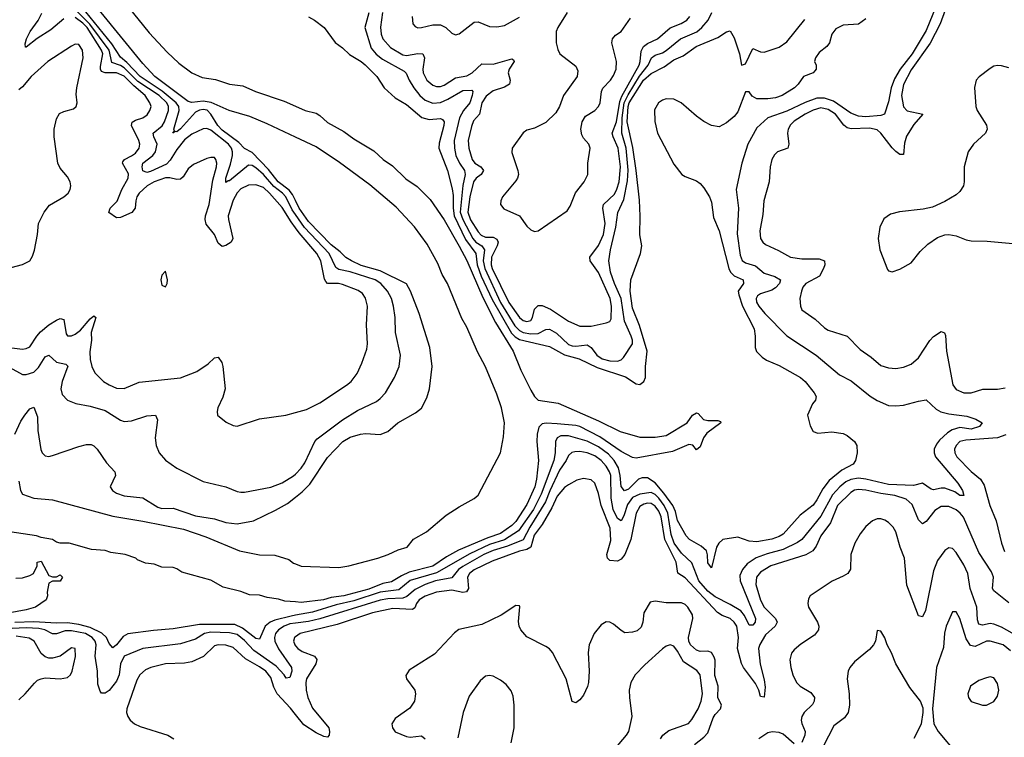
# Model space of a CAD drawing. Header units: inches. Extents: x 1649636 to 1815363, y 506543 to 641975.
# Tile 348 of 656: x 1698535 to 1703765, y 612599 to 616412. Entities that reach past the tile are written whole.
import ezdxf

# ---------------------------------------------------------------- set-up
doc = ezdxf.new("R2010")
doc.units = ezdxf.units.IN
doc.header["$MEASUREMENT"] = 0
doc.layers.add('B6691', color=7, linetype='Continuous')
doc.layers.add('B7601', color=7, linetype='Continuous')

msp = doc.modelspace()

# ---------------------------------------------------------------- linework, layer by layer
at = {"layer": 'B6691', "color": 5}
for points, elevation in [([(1700000, 615788.4), (1699850, 615858.8), (1699757.6, 615897.6), (1699648.2, 615930), (1699552, 615972), (1699510, 615979.5), (1699450, 615972.8), (1699430, 615977.3), (1699252.6, 616110), (1699190, 616178.5), (1698850, 616597.7)], 320), ([(1699026.6, 616586.6), (1699223, 616343), (1699319.1, 616239.1), (1699381, 616181), (1699449.2, 616129.2), (1699504.1, 616104.1), (1699575.1, 616095.1), (1699650, 616070.2), (1699720.4, 616060.4), (1699787.7, 616030), (1699940, 615980), (1700000, 615952.9)], 320), ([(1700000, 615377.3), (1699982.4, 615402.4), (1699948.5, 615470), (1699930.7, 615490.7), (1699885, 615525), (1699830, 615589.7), (1699790, 615624.2), (1699770, 615637.4), (1699750, 615638.9), (1699650, 615555.4), (1699643.4, 615556.6), (1699630, 615547.3), (1699629.9, 615570), (1699655.8, 615644.2), (1699665.8, 615690), (1699665.8, 615710), (1699659.7, 615730), (1699643.8, 615750), (1699550, 615825.3), (1699530, 615834.7), (1699510, 615832.2), (1699450, 615803.2), (1699410, 615773.1), (1699370, 615722.6), (1699335, 615665), (1699314.9, 615645.1), (1699230, 615605), (1699210, 615599.4), (1699190, 615609.8), (1699185.3, 615630), (1699189.9, 615650), (1699241.8, 615690), (1699256.6, 615710), (1699265.2, 615750), (1699248.1, 615790), (1699244.6, 615810), (1699291.3, 615848.7), (1699304.7, 615870), (1699325.7, 615930), (1699324.9, 615950), (1699316.1, 615970), (1699276, 616010), (1699163.6, 616083.6), (1699090, 616155.9), (1699070, 616168), (1699024.6, 616184.6), (1699009.9, 616250.1), (1698908.4, 616388.4), (1698830, 616466.9)], 360), ([(1700000, 615451), (1699983.6, 615483.6), (1699966.3, 615506.3), (1699908.3, 615550), (1699856.1, 615616.1), (1699770, 615706.2), (1699730, 615727.3), (1699699, 615759), (1699610, 615825.1), (1699587.5, 615850), (1699550.3, 615910.3), (1699530.6, 615930.6), (1699510, 615935.1), (1699490, 615932.1), (1699470, 615920.4), (1699390, 615831.4), (1699370, 615816.9), (1699361.1, 615818.9), (1699349.1, 615809.1), (1699358, 615822), (1699354.1, 615830), (1699382.1, 615930), (1699379.8, 615950), (1699366, 615970), (1699292.8, 616032.8), (1699175.7, 616110), (1699103.8, 616183.9), (1699070, 616212.4), (1699024.3, 616284.3), (1698863, 616483)], 340), ([(1698770, 616416.5), (1698701.6, 616358.4), (1698628.5, 616311.5), (1698570, 616266.7), (1698567, 616267), (1698564.3, 616284.3), (1698572.4, 616310), (1698591.5, 616350), (1698632.8, 616407.2), (1698653.8, 616446.2)], 380), ([(1700000, 615306.8), (1699977.3, 615337.3), (1699930, 615413.6), (1699862.9, 615490), (1699830, 615519.9), (1699790, 615533.9), (1699750, 615533.3), (1699710, 615513.1), (1699690, 615492.8), (1699670, 615453.1), (1699643.1, 615370), (1699643.8, 615350), (1699667.8, 615250), (1699658.6, 615230), (1699630, 615211.5), (1699610, 615207.4), (1699590, 615225.1), (1699571, 615270), (1699526, 615326), (1699519.7, 615350), (1699521.6, 615370), (1699542.1, 615430), (1699560.6, 615559.4), (1699580.5, 615630), (1699583.2, 615650), (1699577.6, 615670), (1699570, 615679.1), (1699550, 615680.3), (1699530, 615674.8), (1699457.8, 615642.2), (1699430, 615619.8), (1699403.1, 615576.9), (1699390, 615565), (1699370, 615563.4), (1699332.6, 615572.6), (1699310, 615572.3), (1699250, 615550.6), (1699212.5, 615530), (1699170.1, 615490), (1699158.3, 615470), (1699151.5, 615450), (1699149.2, 615410), (1699131.7, 615388.3), (1699070, 615360.5), (1699050, 615359.6), (1699008.2, 615388.2), (1699015.6, 615410), (1699052.9, 615447.1), (1699078.3, 615510), (1699111.2, 615570), (1699112.8, 615592.8), (1699081.1, 615650), (1699082.9, 615657.1), (1699091.4, 615670), (1699130, 615687.9), (1699150, 615702.9), (1699169.9, 615730), (1699174.1, 615750), (1699169, 615770), (1699128.8, 615850), (1699132.3, 615867.7), (1699150, 615878.7), (1699189, 615891), (1699212.7, 615907.3), (1699227.4, 615930), (1699233.3, 615950), (1699227.5, 615970), (1699201, 616010), (1699141, 616061), (1699090, 616112.5), (1699050, 616129.1), (1698989.5, 616129.5), (1698970, 616136.7), (1698964, 616150), (1698964, 616164), (1698976.1, 616230), (1698970.2, 616250), (1698893.8, 616370), (1698870, 616394.3), (1698830, 616423.7)], 380), ([(1698490, 615095.6), (1698550, 615110.4), (1698589.6, 615130.4), (1698603.9, 615156.1), (1698613.4, 615186.6), (1698629.7, 615270), (1698634.5, 615330), (1698664.8, 615390), (1698693.6, 615426.4), (1698770, 615470.4), (1698793, 615490), (1698804.2, 615510), (1698807.8, 615530), (1698804.2, 615550), (1698790, 615577), (1698750, 615622.9), (1698738.2, 615650), (1698719.1, 615790), (1698717.7, 615830), (1698730, 615885.5), (1698746.9, 615913.1), (1698770, 615924.7), (1698822, 615938), (1698835.6, 615950), (1698840.5, 615970), (1698836, 616016), (1698839, 616050), (1698871.8, 616210), (1698869.2, 616250), (1698850, 616280.2), (1698830, 616281.3), (1698810, 616271.9), (1698684, 616190), (1698596.8, 616110), (1698550, 616055.5), (1698530, 616039.1)], 420), ([(1698450, 614674.2), (1698550, 614661.7), (1698570, 614664.1), (1698590, 614673.5), (1698625.6, 614730), (1698646.4, 614753.6), (1698690, 614790.1), (1698730, 614816.1), (1698750, 614824.1), (1698770, 614819.5), (1698782.2, 614742.2), (1698790, 614732.9), (1698810, 614732.8), (1698830, 614741.5), (1698857.5, 614762.5), (1698910, 614821.8), (1698930, 614838.3), (1698939.5, 614830), (1698914.8, 614750), (1698916, 614710), (1698907.9, 614647.9), (1698910, 614606), (1698918, 614570), (1698935.1, 614535.1), (1698980.2, 614490), (1699010, 614471), (1699050, 614454.5), (1699090, 614451.9), (1699170, 614485.2), (1699390, 614508.8), (1699477.1, 614542.9), (1699536.5, 614583.5), (1699570, 614615.3), (1699590, 614619.3), (1699608.8, 614590), (1699614.4, 614570), (1699626, 614450), (1699614.3, 614405.7), (1699587.7, 614350), (1699584, 614330), (1699586.8, 614310), (1699632.8, 614272.8), (1699670, 614255.5), (1699690, 614252.4), (1699810, 614290.3), (1699948.5, 614311.5), (1700000, 614325.6)], 380), ([(1698483.3, 614563.3), (1698550, 614527.5), (1698570, 614526.2), (1698610, 614539.4), (1698636, 614564), (1698670, 614620.2), (1698690, 614629.1), (1698730, 614591.8), (1698781.2, 614581.2), (1698791.4, 614571.4), (1698761.3, 614490), (1698753.2, 614450), (1698761.2, 614421.2), (1698790, 614390.3), (1698833.1, 614373.1), (1698910, 614358.4), (1698990, 614335.8), (1699070, 614284.5), (1699090, 614277.2), (1699130, 614280.7), (1699210, 614306.5), (1699256, 614310), (1699266.6, 614286.6), (1699255.8, 614190), (1699260.2, 614150), (1699276.9, 614110), (1699310, 614071.7), (1699370, 614028.9), (1699510, 613958.7), (1699630, 613929), (1699690, 613904.6), (1699710, 613901.5), (1699730, 613901.5), (1699870, 613928.4), (1699930, 613951.1), (1699990, 613987.8), (1700000, 613997.9)], 360), ([(1698510, 614210.3), (1698542, 614278), (1698562.3, 614310), (1698590, 614344.9), (1698610, 614352.7), (1698630, 614301), (1698631.9, 614230), (1698647.4, 614127.4), (1698654.9, 614110), (1698670, 614094.9), (1698690, 614091.5), (1698710, 614095.5), (1698850, 614144.5), (1698890, 614154.7), (1698914.2, 614154.2), (1698930, 614147.2), (1698947.2, 614130), (1698996.7, 614056.7), (1699040.5, 614010), (1699043.8, 613990), (1699016.3, 613930), (1699027.7, 613910), (1699050, 613895.3), (1699090, 613882.7), (1699190, 613871.3), (1699270, 613822.5), (1699290, 613814.8), (1699350, 613815.9), (1699470, 613776.1), (1699570, 613758.9), (1699630, 613740.1), (1699690, 613733.4), (1699776.9, 613750), (1699894.3, 613805.7), (1699958.2, 613841.8), (1700000, 613875.2)], 340), ([(1698530, 613960.7), (1698539, 613910), (1698551.1, 613891.1), (1698610, 613869.6), (1698710, 613860.7), (1699030, 613773.3), (1699190, 613747.2), (1699404.6, 613704.6), (1699524.9, 613664.9), (1699702.8, 613590), (1699810, 613567.6), (1699890, 613566), (1699964.4, 613544.4), (1699990, 613524.2), (1700000, 613520)], 320), ([(1700000, 613318.3), (1699943, 613323), (1699910, 613332.9), (1699850, 613341.4), (1699810, 613354.8), (1699755.9, 613355.9), (1699710, 613374.4), (1699615.9, 613395.9), (1699550, 613433.6), (1699397, 613477), (1699370, 613494.4), (1699350, 613500.4), (1699290, 613503.5), (1699250, 613518.3), (1699203.7, 613523.7), (1699161.7, 613541.7), (1699152.7, 613550), (1699095.3, 613570), (1699020.1, 613580.1), (1698990, 613590.8), (1698916.6, 613596.6), (1698798, 613630), (1698750, 613631.1), (1698730, 613635.8), (1698709.2, 613650), (1698650, 613660.5), (1698624, 613670), (1698410, 613701.4)], 320), ([(1698515.3, 613444.7), (1698550, 613446.8), (1698590, 613458), (1698608, 613470), (1698628, 613510), (1698628, 613530), (1698650, 613534), (1698690, 613458), (1698710, 613451.3), (1698730, 613451.3), (1698750, 613462), (1698762, 613450), (1698750, 613428), (1698710, 613428.7), (1698690, 613418), (1698680.7, 613370), (1698682.8, 613350), (1698676, 613330), (1698618.8, 613290), (1698570, 613275.6), (1698396.3, 613243.7)], 320), ([(1700000, 613247.5), (1699976.9, 613243.1), (1699890, 613220.5), (1699865.4, 613210), (1699839.9, 613190), (1699810, 613119.8), (1699790, 613123.4), (1699719.2, 613179.2), (1699678, 613198), (1699490, 613199.1), (1699350, 613174.8), (1699246.8, 613166.8), (1699110, 613149), (1699085, 613135), (1699050, 613090.6), (1699030, 613075), (1699010, 613097.3), (1698995.7, 613130), (1698971.9, 613151.9), (1698910, 613181.8), (1698850, 613198.2), (1698790, 613206.5), (1698730, 613205.5), (1698610, 613213.1), (1698510, 613208.1)], 340), ([(1700000, 613205.3), (1699970, 613201.4), (1699940.6, 613190), (1699909.6, 613170), (1699894.5, 613150), (1699889.3, 613130), (1699891.2, 613110), (1699909.8, 613069.8), (1699979.9, 612970), (1699980.1, 612950), (1699970, 612916), (1699950, 612912.7), (1699940.2, 612930), (1699897.7, 612977.7), (1699779.6, 613059.6), (1699730, 613114.1), (1699690, 613144.8), (1699650, 613154.6), (1699550, 613157), (1699516.8, 613150), (1699470, 613120.1), (1699390, 613095.9), (1699190, 613071.6), (1699090.1, 613029.9), (1699071.2, 612990), (1699063.7, 612930), (1699050, 612897.7), (1699010, 612848.4), (1698990, 612833.2), (1698972.9, 612832.9), (1698970, 612833.5), (1698963.5, 612843.5), (1698950, 612880.9), (1698949.5, 612950), (1698937, 613030), (1698941.4, 613090), (1698936.4, 613110), (1698920.3, 613130), (1698885.7, 613150), (1698810, 613164.1), (1698776.1, 613163.9), (1698730, 613148), (1698710, 613148.6), (1698669.3, 613169.3), (1698636.2, 613176.2), (1698570, 613179.9), (1698496.2, 613176.2)], 360), ([(1698530, 612797.7), (1698564.8, 612830), (1698613.2, 612886.8), (1698630, 612902), (1698650, 612910.4), (1698670, 612915.3), (1698750, 612908.7), (1698790, 612916.4), (1698805.1, 612930), (1698814.3, 612950), (1698831.5, 613028.5), (1698830.7, 613070.7), (1698810, 613074), (1698750, 613030.8), (1698710, 613019.8), (1698690, 613019.8), (1698670, 613027.1), (1698650, 613043.5), (1698611.6, 613110), (1698585.7, 613125.7), (1698516.9, 613136.9)], 380), ([(1700000, 613133.4), (1699994.7, 613130), (1699989.4, 613110), (1699996.6, 613090), (1700000, 613085.6)], 380), ([(1700000, 612720.3), (1699973.3, 612753.3), (1699903.1, 612830), (1699885.1, 612865.1), (1699870, 612917.3), (1699842.9, 612950), (1699810, 612973.8), (1699735.3, 613015.3), (1699670, 613075.4), (1699630, 613087.7), (1699590, 613090.4), (1699570, 613085.2), (1699511, 613029), (1699450, 613000.2), (1699410, 612992.3), (1699310, 612989), (1699232.2, 612970), (1699203.2, 612956.8), (1699173.6, 612930), (1699157.3, 612902.7), (1699104.4, 612750), (1699103.1, 612730), (1699110.3, 612710), (1699122.4, 612690), (1699145.5, 612670), (1699175.9, 612655.9), (1699322.3, 612610), (1699354.9, 612590)], 380)]:
    msp.add_lwpolyline(points, dxfattribs=dict(at, elevation=elevation))
at = {"layer": 'B6691', "color": 5, "elevation": 420}
msp.add_lwpolyline([(1699310, 615075.3), (1699290, 615055.3), (1699284.9, 615030), (1699290, 615002), (1699310, 614992), (1699319, 615010), (1699321.2, 615030)], close=True, dxfattribs=at)
at = {"layer": 'B7601', "color": 5}
for points, elevation in [([(1703418.1, 616521.9), (1703350, 616354.5), (1703275.1, 616230), (1703212.7, 616150), (1703182.1, 616097.9), (1703165.1, 616050), (1703150, 615975.1), (1703129.1, 615910.9), (1703110, 615903.4), (1703030, 615895.6), (1702990, 615899.1), (1702950, 615916.1), (1702858.8, 615978.8), (1702810, 615995.3), (1702770, 615994.9), (1702708, 615972), (1702610, 615925.6), (1702508.6, 615890), (1702450, 615836.8), (1702402.8, 615750), (1702371.4, 615650), (1702341.7, 615510), (1702352.9, 615410), (1702346, 615274), (1702361.7, 615161.6), (1702372.8, 615132.8), (1702390, 615119.5), (1702444.5, 615104.5), (1702490, 615064.7), (1702546.9, 615046.8), (1702576.9, 615030), (1702570.9, 615010), (1702550, 614987.5), (1702530, 614975), (1702470, 614955.2), (1702455.2, 614944.8), (1702447.9, 614930), (1702449.1, 614910.9), (1702460.8, 614890), (1702492.6, 614850), (1702610, 614733), (1702766.5, 614630), (1702890, 614525.7), (1702952.4, 614492.4), (1703052.4, 614412.4), (1703090, 614387.8), (1703150, 614362.7), (1703190, 614359.7), (1703230, 614363.8), (1703310, 614385.8), (1703350, 614391.8), (1703402.6, 614342.6), (1703428.3, 614328.3), (1703470, 614318.1), (1703565.8, 614305.8), (1703614.8, 614290), (1703647.3, 614270), (1703634.4, 614250), (1703590, 614236.8), (1703530, 614245.4), (1703487.9, 614232.1), (1703463.3, 614216.7), (1703421.8, 614178.2), (1703404.4, 614155.7), (1703393.3, 614130), (1703392, 614110), (1703399.1, 614090), (1703519, 613950), (1703544, 613910), (1703550, 613884), (1703530, 613883.8), (1703503.2, 613903.2), (1703450, 613922.2), (1703430, 613922.9), (1703390, 613913.8), (1703377.3, 613917.3), (1703330, 613949.8), (1703282.4, 613937.6), (1703150, 613942.4), (1703030, 613971.2), (1702990, 613975.7), (1702950, 613968.9), (1702923.4, 613956.6), (1702890.9, 613930), (1702852.2, 613887.8), (1702790, 613773.6), (1702690, 613649.9), (1702666.5, 613633.5), (1702590, 613597), (1702505.4, 613574.6), (1702447.7, 613552.3), (1702399.5, 613520.5), (1702374, 613490), (1702360.8, 613459.2), (1702361.8, 613430), (1702443, 613230), (1702441.8, 613210), (1702430, 613194), (1702410, 613194.3), (1702385.9, 613245.9), (1702366.1, 613270), (1702310, 613305.3), (1702230, 613344.5), (1702190, 613376.2), (1702142.9, 613430), (1702106.2, 613526.2), (1702050, 613577.6), (1702011.4, 613630), (1701996.3, 613676.3), (1701978.9, 613790), (1701959.3, 613830), (1701930, 613870.2), (1701910, 613889.6), (1701890, 613899.3), (1701830, 613891.1), (1701790, 613872.5), (1701763.2, 613836.8), (1701743.6, 613776.4), (1701730, 613749.1), (1701710, 613762.3), (1701687.5, 613810), (1701676.5, 613870), (1701674.7, 613990), (1701669, 614010), (1701650, 614040.2), (1701623.6, 614070), (1701590, 614095), (1701549.6, 614110.4), (1701510, 614116.9), (1701484.4, 614115.6), (1701468.6, 614111.4), (1701450, 614095.6), (1701437.9, 614070), (1701401.8, 614018.2), (1701351.1, 613908.9), (1701329, 613850), (1701244.5, 613715.5), (1701210, 613649), (1701126.2, 613613.8), (1701050, 613591.1), (1701000.5, 613570), (1700890, 613507.3), (1700866.8, 613490), (1700830, 613446.9), (1700744.1, 613430), (1700689.5, 613410.5), (1700636.1, 613383.9), (1700592.1, 613347.9), (1700570, 613337.4), (1700490, 613334.6), (1700450, 613328.4), (1700130, 613227.6), (1700070, 613214.3), (1700000, 613205.3)], 360), ([(1703470, 616518), (1703425.5, 616390), (1703371.9, 616288.1), (1703270, 616146.3), (1703230, 616067), (1703219.8, 616010), (1703230, 615948.7), (1703250, 615927.4), (1703332.7, 615910), (1703284.5, 615855.5), (1703246.2, 615793.8), (1703235.9, 615755.9), (1703230, 615695.1), (1703210, 615696.1), (1703190, 615712.1), (1703170, 615731.2), (1703110, 615809.4), (1703090, 615826.1), (1703050, 615836.3), (1702952.6, 615832.6), (1702930, 615837.1), (1702912.3, 615852.3), (1702869.4, 615910), (1702830, 615935.3), (1702790, 615943.1), (1702750, 615931.3), (1702708, 615910), (1702650, 615873), (1702630, 615853.4), (1702616.8, 615830), (1702613.9, 615810), (1702621.6, 615750), (1702614.7, 615730), (1702561.1, 615710), (1702545.3, 615694.7), (1702530.8, 615669.2), (1702522.2, 615630), (1702515.8, 615550), (1702488.1, 615450), (1702483, 615377), (1702466, 615290), (1702470.2, 615250), (1702482, 615230), (1702497, 615217), (1702566.3, 615186.3), (1702630.5, 615150), (1702690, 615140.6), (1702781.4, 615141.4), (1702810.6, 615130.6), (1702811.5, 615110), (1702805.3, 615090), (1702783.9, 615050), (1702711, 615010), (1702695.9, 614990), (1702687.5, 614970), (1702680.1, 614930), (1702682, 614890), (1702690.1, 614870.1), (1702761.4, 614821.4), (1702810, 614775.6), (1702830, 614762.4), (1702930.1, 614730.1), (1702999.6, 614659.6), (1703058.7, 614618.7), (1703110, 614574.6), (1703150, 614562), (1703190, 614559.1), (1703230, 614565.5), (1703270, 614581.5), (1703310, 614615.2), (1703370, 614707.6), (1703390, 614728.9), (1703430, 614755.3), (1703448.5, 614748.5), (1703453.3, 614733.3), (1703457.7, 614650), (1703492.3, 614472.3), (1703510, 614446.5), (1703550, 614429.4), (1703590, 614428.7), (1703650.5, 614449.5), (1703730, 614449.1), (1703770, 614455.8)], 380), ([(1703030, 616416), (1702990, 616389.2), (1702910, 616382.7), (1702870, 616364), (1702850, 616335.3), (1702836, 616290), (1702822.8, 616270), (1702781.4, 616238.6), (1702761.6, 616210), (1702757.3, 616190), (1702766, 616170), (1702766, 616150), (1702759.8, 616140.2), (1702750, 616129.2), (1702698, 616110), (1702671, 616070), (1702650.8, 616050), (1702586, 616010), (1702550, 615996.9), (1702510, 615991.2), (1702450, 615992.1), (1702426.6, 616006.6), (1702410, 616029.6), (1702390, 616029.5), (1702350, 615922), (1702330, 615897), (1702290, 615863.7), (1702250, 615843.7), (1702210, 615849.6), (1702170, 615871.3), (1702130, 615898.9), (1702048.1, 615970), (1702010, 615989.3), (1701970, 615991.5), (1701950, 615984.2), (1701928.8, 615970), (1701907.5, 615932.5), (1701908.3, 615871.7), (1701922.6, 615810), (1702010, 615644.4), (1702053, 615590), (1702070, 615578.7), (1702130, 615555.8), (1702150, 615541.6), (1702170, 615519.1), (1702198.9, 615470), (1702210, 615442.8), (1702221.2, 615361.2), (1702250.8, 615290), (1702301.7, 615090), (1702311.3, 615071.3), (1702330.5, 615050.5), (1702378.3, 615030), (1702380.2, 615010), (1702352.1, 614970), (1702355.1, 614950), (1702375.1, 614890), (1702436.7, 614770), (1702442.4, 614730), (1702442, 614670), (1702448.6, 614648.6), (1702478.7, 614618.7), (1702502.7, 614602.7), (1702570, 614574), (1702682.4, 614510), (1702708.4, 614490), (1702755.5, 614430), (1702766.8, 614410), (1702762.8, 614390), (1702746.8, 614370), (1702720.7, 614310), (1702734.4, 614254.4), (1702750, 614224.7), (1702774.4, 614214.4), (1702850, 614221.6), (1702910, 614212.7), (1702930, 614202.8), (1702970, 614170.8), (1702982.8, 614150), (1702984, 614110), (1702974.8, 614070), (1702962.8, 614050), (1702901.8, 614018.2), (1702835.9, 613964.1), (1702800.7, 613919.3), (1702770, 613860.3), (1702750, 613832.8), (1702681.5, 613778.5), (1702590, 613678.3), (1702570, 613665.7), (1702530, 613650.9), (1702450, 613638.4), (1702410, 613641.7), (1702350, 613662.6), (1702270, 613649.1), (1702249.1, 613630.9), (1702237.3, 613610), (1702210, 613499.6), (1702190, 613526.6), (1702189.3, 613569.3), (1702184, 613590), (1702154.7, 613614.7), (1702092.4, 613650), (1702076, 613670), (1702030.2, 613750.2), (1702018.3, 613798.3), (1702005.2, 613830), (1701957, 613897), (1701910, 613950.8), (1701870, 613977.1), (1701841.8, 613978.2), (1701823, 613970), (1701770, 613918.2), (1701748.2, 613908.2), (1701730.8, 613930.8), (1701724.7, 613990), (1701715.3, 614030), (1701693, 614070), (1701662.9, 614102.9), (1701610, 614142.5), (1701550, 614172.3), (1701450, 614200.2), (1701410, 614200.5), (1701390.1, 614189.9), (1701380.6, 614170), (1701379.1, 614110), (1701372.1, 614070), (1701305.3, 613890), (1701263.8, 613810), (1701184.8, 613695.2), (1701111.2, 613648.8), (1701030, 613623.7), (1700925.7, 613574.3), (1700750, 613473), (1700608.6, 613431.4), (1700550, 613382.8), (1700450, 613370.3), (1700310, 613324.8), (1700216.8, 613303.2), (1700090, 613264.5), (1700000, 613247.5)], 340), ([(1700070, 616427.2), (1700101.1, 616410), (1700152.9, 616370), (1700210.2, 616290.2), (1700250, 616263.1), (1700287.4, 616227.4), (1700350, 616189.4), (1700370, 616171.6), (1700432.8, 616110), (1700471.9, 616050), (1700530, 615997.5), (1700590, 615961.4), (1700671.7, 615891.8), (1700710, 615881.4), (1700770, 615886.5), (1700780.9, 615880.9), (1700789.3, 615869.3), (1700788.8, 615850), (1700763.8, 615756.2), (1700762.5, 615730), (1700808, 615610), (1700833.3, 615513.3), (1700838.7, 615478.7), (1700837, 615410), (1700842.3, 615370), (1700903.3, 615243.3), (1700957.5, 615170), (1700965.7, 615110), (1700986.9, 615050), (1701044.8, 614924.8), (1701147.2, 614747.2), (1701166.5, 614726.5), (1701190, 614712.8), (1701350, 614676.3), (1701430, 614630.4), (1701506.7, 614610), (1701603.3, 614563.3), (1701753.6, 614513.6), (1701810, 614477.1), (1701830, 614474.2), (1701850, 614489), (1701859.2, 614510), (1701858.9, 614570), (1701868, 614650), (1701827.5, 614787.5), (1701790, 614879.7), (1701778.2, 614970), (1701781.6, 615030), (1701833.7, 615170), (1701839.7, 615210), (1701828.7, 615268.7), (1701831.4, 615368.6), (1701827.7, 615452.3), (1701810.5, 615610), (1701792.2, 615732.2), (1701761.9, 615870), (1701767.8, 615950), (1701773.2, 615970), (1701849.2, 616090), (1701890, 616126.1), (1701958.6, 616161.4), (1702010, 616198.7), (1702059.6, 616220.4), (1702127.8, 616270), (1702243, 616317), (1702290, 616347.3), (1702310, 616353.4), (1702330, 616316), (1702359.5, 616230), (1702370, 616171.3), (1702390, 616177.3), (1702430, 616258.8), (1702470, 616242), (1702490, 616240.4), (1702570, 616266.4), (1702610, 616295), (1702706.4, 616413.6)], 340), ([(1700390, 616449), (1700368.5, 616370), (1700401.7, 616261.7), (1700429.3, 616229.3), (1700462.1, 616202.1), (1700578.2, 616138.2), (1700587.9, 616127.9), (1700603.6, 616090), (1700628.2, 616050), (1700661.6, 616010), (1700690, 615984.2), (1700730, 615968.3), (1700770, 615972.7), (1700810, 615990.1), (1700890, 616036), (1700937.7, 616037.7), (1700941.6, 616030), (1700939.1, 616010), (1700926.9, 615970), (1700892.8, 615930), (1700870.8, 615890), (1700843.5, 615770), (1700844.1, 615730), (1700852.4, 615690), (1700870.8, 615650), (1700898.5, 615610), (1700901.8, 615590), (1700889.2, 615530.8), (1700874.7, 615390), (1700888.5, 615350), (1700942.7, 615250), (1700958.8, 615230), (1700990.1, 615210), (1701004.2, 615190), (1700997.5, 615130), (1701005.6, 615090), (1701089.3, 614910), (1701165.1, 614785.1), (1701190, 614760.3), (1701210, 614750.1), (1701250, 614743.4), (1701290, 614744.8), (1701330, 614766), (1701350, 614767.9), (1701386, 614746), (1701450, 614686.4), (1701470, 614678.5), (1701490, 614677.4), (1701550, 614684.1), (1701570, 614670.1), (1701600.3, 614630), (1701630, 614610.4), (1701670, 614599.9), (1701710, 614597.4), (1701730, 614605.3), (1701742.1, 614617.9), (1701789.9, 614690.1), (1701790.2, 614710), (1701784, 614730), (1701748.2, 614810), (1701730, 614930), (1701694.3, 615010), (1701674.4, 615070), (1701665.6, 615130), (1701673.9, 615190), (1701702.6, 615310), (1701712.5, 615387.5), (1701743.7, 615456.3), (1701764.7, 615555.3), (1701767.8, 615612.2), (1701757.6, 615730), (1701733.1, 615810), (1701736.1, 615890), (1701745.9, 615970), (1701766.8, 616013.2), (1701827.3, 616112.7), (1701873.2, 616170), (1701890.5, 616209.5), (1701910, 616223), (1701950, 616235.6), (1701970, 616248.2), (1702046, 616310), (1702132, 616348), (1702158.5, 616370), (1702192.8, 616410), (1702211.6, 616450)], 360), ([(1700463.3, 616450), (1700452.1, 616372.1), (1700454.7, 616334.7), (1700463.9, 616310), (1700504.8, 616264.8), (1700570, 616225.8), (1700590, 616222.1), (1700650, 616233.1), (1700677.4, 616230), (1700686.4, 616210), (1700676.1, 616150), (1700678.6, 616130), (1700697.8, 616090), (1700730, 616063.6), (1700750, 616057.3), (1700770, 616057.1), (1700790, 616063.9), (1700850, 616102.4), (1700910, 616113.3), (1700939.4, 616130), (1700990, 616177.7), (1701050, 616176.4), (1701150, 616204.4), (1701158.7, 616198.7), (1701161.1, 616190), (1701134.8, 616150), (1701130.6, 616130), (1701141, 616090), (1701137, 616070), (1701110, 616053.6), (1701050, 616034.9), (1701013.6, 616006.4), (1700989.8, 615970.2), (1700976.9, 615910), (1700946.1, 615873.9), (1700934.8, 615845.2), (1700917.1, 615770), (1700921.1, 615730), (1700938.8, 615670), (1700953.5, 615650), (1700984.2, 615630), (1700999.3, 615610), (1700985.8, 615590), (1700960.9, 615570), (1700945.8, 615550), (1700926.3, 615470), (1700915.2, 615390), (1700930, 615349.3), (1700970, 615284.1), (1700986.6, 615266.6), (1701010, 615256.6), (1701050, 615256.1), (1701070, 615245.5), (1701076.4, 615230), (1701072.2, 615210), (1701040.7, 615150), (1701039.4, 615110), (1701044.2, 615090), (1701134.2, 614910), (1701190, 614829.6), (1701210, 614814.5), (1701230, 614808.8), (1701250, 614814.5), (1701259.4, 614830), (1701270, 614874), (1701290, 614893.9), (1701310, 614893), (1701354.1, 614874.1), (1701450, 614810.2), (1701510, 614783.2), (1701570, 614784.1), (1701650, 614801.4), (1701670, 614808.2), (1701676.9, 614823.1), (1701678, 614890), (1701671.6, 614930), (1701610, 615068.5), (1701564.7, 615130), (1701563.9, 615150), (1701610, 615212.4), (1701636.1, 615270), (1701645.9, 615330), (1701632.2, 615410), (1701636.9, 615430), (1701694.6, 615485.4), (1701708, 615512), (1701719.1, 615550), (1701727, 615630), (1701714.9, 615730), (1701687.1, 615790), (1701683.2, 615810), (1701706.3, 615870), (1701722.3, 615977.7), (1701733.4, 616006.6), (1701826.1, 616170), (1701831.7, 616190), (1701835.7, 616244.3), (1701849.6, 616270), (1701870, 616285.1), (1701923.2, 616310), (1701990, 616369.5), (1702048.5, 616391.5), (1702078.4, 616410), (1702094.8, 616430)], 380), ([(1700620.4, 616430), (1700623, 616390), (1700636.1, 616376.1), (1700650, 616369.6), (1700670, 616370.1), (1700730, 616384.3), (1700770, 616384.4), (1700798.2, 616370), (1700830, 616340.2), (1700850, 616332.1), (1700870, 616336.9), (1700950, 616399.5), (1700970, 616400.8), (1701030, 616375.9), (1701070, 616374.1), (1701110, 616381.9), (1701190, 616425.6)], 420), ([(1701443.6, 616450), (1701393.3, 616370), (1701385.4, 616350), (1701384.2, 616290), (1701393, 616253), (1701404.3, 616230), (1701490, 616165.2), (1701499.7, 616139.7), (1701496.4, 616110), (1701424.8, 616010), (1701402.7, 615950), (1701383, 615917), (1701330, 615865.7), (1701270, 615836.5), (1701230, 615825.7), (1701210, 615811.3), (1701151.3, 615730), (1701150, 615706.8), (1701182.1, 615610), (1701184.3, 615590), (1701179.3, 615570), (1701170, 615555.9), (1701099.1, 615470), (1701090.9, 615450), (1701089.4, 615430), (1701107.3, 615407.3), (1701189.6, 615369.6), (1701230, 615314.9), (1701250, 615294.9), (1701270, 615286), (1701290, 615290.2), (1701443.7, 615396.3), (1701458.8, 615421.2), (1701488.5, 615491.5), (1701533.6, 615550), (1701553.6, 615590), (1701552.5, 615650), (1701566, 615730), (1701558, 615750), (1701530, 615782.7), (1701521.1, 615801.1), (1701515.9, 615830), (1701523.1, 615870), (1701541.3, 615898.7), (1701590, 615930.2), (1701610.5, 615950), (1701619, 615970), (1701625, 616030), (1701632.2, 616047.8), (1701673.2, 616090), (1701690, 616115.5), (1701702.9, 616150), (1701706.2, 616190), (1701681.4, 616290), (1701684.3, 616310), (1701699.8, 616330), (1701730, 616350.2), (1701779.8, 616420.2)], 420), ([(1703790, 616156.2), (1703750, 616167.8), (1703730, 616168.6), (1703710, 616164.4), (1703690, 616152.8), (1703631.8, 616108.2), (1703615.5, 616090), (1703607.4, 616052.6), (1703613.8, 615950), (1703620.7, 615930), (1703671.6, 615851.6), (1703674.8, 615830), (1703665.4, 615810), (1703602, 615750), (1703573.8, 615710), (1703553, 615630), (1703553, 615550), (1703547.9, 615530), (1703530, 615499.2), (1703510, 615480.9), (1703450, 615445.4), (1703383.2, 615416.8), (1703334, 615406), (1703208.6, 615391.4), (1703160.4, 615379.6), (1703125.5, 615354.5), (1703103.6, 615310), (1703094.6, 615250), (1703104.4, 615190), (1703145.1, 615085.1), (1703150, 615078), (1703170, 615072.2), (1703210, 615086), (1703270, 615120.9), (1703318.8, 615181.2), (1703359.8, 615220.2), (1703410, 615255.3), (1703450, 615268.9), (1703470, 615270.3), (1703510, 615263.6), (1703562.9, 615242.9), (1703590, 615237.5), (1703674.5, 615234.5), (1703850, 615219.1)], 420), ([(1700000, 615952.9), (1700051, 615930), (1700110, 615914.9), (1700130, 615903.1), (1700170, 615866.4), (1700257.8, 615817.8), (1700310, 615779.7), (1700416.1, 615716.1), (1700466, 615670), (1700515, 615635), (1700586.2, 615566.2), (1700646.3, 615526.3), (1700716, 615456), (1700790, 615349.3), (1700870, 615208.6), (1700910, 615133.1), (1700996.3, 614936.3), (1701062.6, 614802.6), (1701156.2, 614650), (1701197.9, 614550), (1701250, 614444.2), (1701270, 614410.4), (1701290, 614390.4), (1701394.9, 614374.9), (1701610, 614280.7), (1701724.7, 614224.7), (1701830, 614193.2), (1701910, 614193.5), (1701970, 614201.8), (1702081.3, 614270), (1702108.7, 614311.3), (1702130, 614323.8), (1702139.5, 614319.5), (1702167.1, 614287.1), (1702190, 614282), (1702243.1, 614283.1), (1702257.4, 614277.4), (1702259.5, 614270), (1702185, 614215), (1702166.7, 614190), (1702150, 614142.7), (1702130, 614126.6), (1702111.6, 614151.6), (1702090, 614154.5), (1702002.9, 614117.1), (1701810, 614082.5), (1701790, 614086.5), (1701730, 614117.4), (1701616.3, 614196.3), (1701510, 614249.9), (1701490, 614255.6), (1701390, 614264.8), (1701332.2, 614267.8), (1701310, 614264.3), (1701293.7, 614246.3), (1701284.6, 614210), (1701281.4, 614170), (1701290.7, 614070), (1701280.1, 613970), (1701271, 613930), (1701230, 613836.4), (1701170, 613745.9), (1701150, 613723.7), (1701090, 613681.2), (1701021.7, 613658.3), (1700866.1, 613593.9), (1700802.4, 613557.6), (1700730, 613508), (1700604.5, 613475.5), (1700563, 613457), (1700510, 613425.2), (1700464.3, 613415.7), (1700390, 613386.7), (1700257.2, 613350), (1700190, 613340.9), (1700149.6, 613329.6), (1700030, 613315.9), (1700000, 613318.3)], 320), ([(1700000, 613520), (1700030, 613507.5), (1700230, 613501.8), (1700284, 613510), (1700437, 613550), (1700493.3, 613570), (1700544.9, 613595.1), (1700592.8, 613610), (1700628, 613652), (1700696, 613690), (1700800.7, 613779.3), (1700870, 613824), (1700950, 613867.4), (1700970, 613885.7), (1701089.5, 614110.5), (1701104.9, 614195.1), (1701110.5, 614270), (1701094.5, 614350), (1701070, 614422.4), (1701010, 614568.3), (1700967.6, 614647.6), (1700910, 614778), (1700883.5, 614823.5), (1700808.3, 615010), (1700778.9, 615058.9), (1700757, 615117), (1700699.4, 615219.4), (1700631.9, 615312), (1700535.4, 615415.4), (1700394.6, 615534.6), (1700233.8, 615653.8), (1700110, 615736.8), (1700000, 615788.4)], 320), ([(1700000, 613875.2), (1700036, 613904), (1700075.8, 613944.2), (1700170, 614085.2), (1700252, 614170), (1700290, 614193), (1700345.2, 614210), (1700373, 614213), (1700450, 614207.4), (1700490, 614224.4), (1700543.7, 614270), (1700637.7, 614322.3), (1700670, 614347.7), (1700697.6, 614402.4), (1700712.4, 614450), (1700725.5, 614570), (1700713.8, 614670), (1700656.5, 614850), (1700611.8, 614970), (1700589.2, 615009.2), (1700450, 615077.1), (1700350, 615105.7), (1700297.6, 615130), (1700268.5, 615148.5), (1700238.3, 615178.3), (1700190, 615215.5), (1700070, 615340.3), (1700020.6, 615410), (1700000, 615451)], 340), ([(1700000, 613997.9), (1700030, 614028.4), (1700050, 614056.9), (1700103, 614170), (1700115.1, 614184.9), (1700250, 614286.1), (1700330, 614335.3), (1700430, 614384), (1700450, 614398.4), (1700478.2, 614430), (1700526, 614510), (1700551.7, 614570), (1700558.4, 614630), (1700532.2, 614750), (1700529.9, 614830), (1700521.7, 614890), (1700510.5, 614930), (1700489.9, 614970), (1700452.9, 615010), (1700423.2, 615030), (1700290, 615072.5), (1700230, 615085.4), (1700214.9, 615094.9), (1700178.5, 615170), (1700048.2, 615308.2), (1700000, 615377.3)], 360), ([(1700000, 614325.6), (1700058.5, 614341.5), (1700130, 614375.8), (1700271.1, 614470), (1700296, 614490), (1700327.8, 614532.2), (1700353, 614587), (1700378.4, 614661.6), (1700383.7, 614690), (1700378.3, 614790), (1700383.2, 614890), (1700373, 614933), (1700356.8, 614956.8), (1700332.9, 614972.9), (1700250, 615004.6), (1700229.5, 615009.5), (1700170.8, 615010.8), (1700160.8, 615020.8), (1700154, 615034), (1700134.1, 615130), (1700114.1, 615170), (1700020, 615280), (1700000, 615306.8)], 380), ([(1703773, 614207), (1703730, 614189.9), (1703561.8, 614178.2), (1703530, 614170.4), (1703510.1, 614150), (1703501.5, 614130), (1703502.8, 614110), (1703513.7, 614090), (1703590, 614011.9), (1703639.1, 613970), (1703658.8, 613938.8), (1703687.7, 613830), (1703722.5, 613750), (1703750.1, 613630), (1703766.2, 613586.2)], 380), ([(1703790, 613313.6), (1703710, 613376.4), (1703703.2, 613390), (1703707.7, 613450), (1703697.8, 613477.8), (1703630, 613580.4), (1703548.1, 613768.1), (1703530.7, 613790.7), (1703510, 613806.7), (1703470, 613825.1), (1703430, 613824.6), (1703395.8, 613804.2), (1703350, 613746), (1703330, 613734), (1703310, 613754.5), (1703275.7, 613835.7), (1703244.1, 613864.1), (1703183.6, 613883.6), (1703110, 613893.6), (1703030, 613911.7), (1702990, 613915), (1702970, 613911.7), (1702950, 613899.7), (1702879.1, 613830), (1702842.1, 613737.9), (1702791.5, 613670), (1702765.3, 613614.7), (1702748.2, 613590), (1702712, 613568), (1702525.8, 613510), (1702470, 613476.6), (1702449.1, 613450), (1702446, 613410), (1702470, 613327), (1702490, 613289.6), (1702549.5, 613230), (1702558.2, 613210), (1702548.1, 613190), (1702497.5, 613142.5), (1702467.3, 613092.7), (1702460.4, 613070), (1702467.9, 612987.9), (1702490, 612903.7), (1702495.2, 612864.8), (1702490, 612812), (1702470, 612815.6), (1702461.8, 612850), (1702444.4, 612884.4), (1702379.2, 612970), (1702370, 612990.8), (1702348.9, 613070), (1702354, 613130), (1702343.9, 613190), (1702330.8, 613210.8), (1702310, 613229.4), (1702266.2, 613246.2), (1702241.6, 613261.6), (1702070, 613446.7), (1702031.7, 613471.7), (1702023.2, 613530), (1701962.1, 613650), (1701943.4, 613770), (1701930, 613800.8), (1701910, 613826.8), (1701890, 613840.6), (1701870, 613843.8), (1701850, 613838.1), (1701830, 613824.6), (1701810.7, 613789.3), (1701782.2, 613650), (1701750, 613570.6), (1701730, 613544.9), (1701710, 613534.7), (1701670, 613538.6), (1701657.7, 613550), (1701653.3, 613570), (1701676.1, 613643.9), (1701671.2, 613710), (1701623.4, 613830), (1701610, 613895.1), (1701590, 613948.6), (1701570, 613967.3), (1701530, 613974.6), (1701495.2, 613964.8), (1701450, 613940.8), (1701430, 613927.1), (1701390, 613880.5), (1701361.8, 613818.2), (1701310.5, 613729.5), (1701267.8, 613672.2), (1701250.8, 613609.2), (1701230, 613597.6), (1701190, 613587.6), (1701045.4, 613534.6), (1700950, 613489.2), (1700924.7, 613470), (1700914.2, 613450), (1700918.6, 613390), (1700908.3, 613371.7), (1700890, 613368.2), (1700830, 613380.4), (1700750, 613369.3), (1700690, 613349.2), (1700657.8, 613330), (1700642.3, 613310), (1700633.6, 613286.4), (1700622.7, 613277.3), (1700516.9, 613283.1), (1700410, 613260.9), (1700222.4, 613197.6), (1700025.7, 613150), (1700000, 613133.4)], 380), ([(1703847.5, 613130), (1703750, 613184.3), (1703710, 613200.7), (1703690, 613202.9), (1703650, 613195.1), (1703630, 613199.8), (1703622.7, 613222.7), (1703619.9, 613290), (1703584.1, 613390), (1703570.9, 613470), (1703550, 613515), (1703510, 613580.2), (1703490, 613602.9), (1703470, 613605.7), (1703450, 613591.4), (1703410, 613538), (1703390, 613483.1), (1703347.3, 613272.7), (1703330, 613238.7), (1703310, 613245.1), (1703247.9, 613407.9), (1703234.5, 613550), (1703212, 613610), (1703189.4, 613690), (1703175.1, 613715.1), (1703150, 613740.7), (1703130, 613753.2), (1703110, 613759.4), (1703090, 613759.4), (1703065.4, 613750), (1703030, 613718.6), (1703000.2, 613679.8), (1702970.7, 613630), (1702950.7, 613570), (1702948.1, 613491.9), (1702934, 613470), (1702910, 613454.6), (1702850.6, 613429.4), (1702733.7, 613350), (1702725.3, 613334.7), (1702722.5, 613310), (1702725.9, 613290), (1702773, 613210), (1702780.2, 613190), (1702778.6, 613170), (1702757.7, 613142.3), (1702685.4, 613094.6), (1702650, 613064.4), (1702634.7, 613045.3), (1702625.7, 613010), (1702630.7, 612970), (1702642.1, 612930), (1702660.9, 612890), (1702680.2, 612870), (1702737.4, 612837.4), (1702756.6, 612810), (1702756.2, 612790), (1702746.8, 612773.2), (1702702.1, 612730), (1702690.1, 612710), (1702686.7, 612690), (1702690, 612673), (1702706.9, 612630), (1702706.3, 612610), (1702690, 612570.9)], 420), ([(1702119.4, 612560.6), (1702170, 612599.8), (1702190, 612622.5), (1702218.6, 612701.4), (1702230, 612720.2), (1702258.4, 612750), (1702262.5, 612770), (1702243.5, 612810), (1702245.9, 612870), (1702228, 612928), (1702228.8, 613008.8), (1702225, 613025), (1702209.9, 613049.9), (1702190, 613056.4), (1702150, 613054.5), (1702130, 613061.3), (1702098.5, 613090), (1702089.3, 613110), (1702087.6, 613130), (1702110.6, 613230), (1702108.5, 613250), (1702085.1, 613290), (1702070, 613304.5), (1702050, 613313.5), (1701970, 613312.7), (1701910, 613323), (1701883.4, 613316.6), (1701850, 613260.7), (1701844.8, 613210), (1701836.3, 613183.7), (1701814.6, 613165.4), (1701790, 613156.8), (1701750, 613154.8), (1701730, 613166), (1701690, 613200.8), (1701670, 613209.8), (1701650, 613212.3), (1701623.2, 613196.8), (1701586.3, 613150), (1701560.8, 613090), (1701555.8, 613050), (1701560.8, 612950), (1701556.9, 612890), (1701551.3, 612868.7), (1701530, 612822.7), (1701510, 612797.2), (1701490, 612781.2), (1701469.6, 612789.6), (1701438.7, 612910), (1701365.3, 613050), (1701350, 613068.4), (1701330, 613081.8), (1701230, 613133.1), (1701197.2, 613170), (1701188.6, 613190), (1701185.1, 613214.9), (1701192.7, 613292.7), (1701190, 613298), (1701170, 613299), (1701092.3, 613247.7), (1700990, 613198), (1700868.1, 613171.9), (1700845.8, 613154.2), (1700738.6, 613041.4), (1700604.6, 612955.4), (1700586.8, 612926.8), (1700590.7, 612910), (1700634, 612850), (1700637.6, 612830), (1700631.8, 612790), (1700607, 612753), (1700530, 612698.4), (1700512.7, 612670), (1700514.9, 612650), (1700530, 612628.5), (1700590, 612602.3), (1700610, 612598.9), (1700670, 612606.4), (1700690, 612590.6)], 420), ([(1703798, 613058), (1703759.8, 613090), (1703690, 613110.4), (1703670, 613109.9), (1703610, 613081.6), (1703586.4, 613086.4), (1703562.2, 613122.2), (1703530, 613229.5), (1703510, 613266), (1703490, 613265.2), (1703456.9, 613190), (1703447.9, 613152.1), (1703443.1, 613076.9), (1703405.8, 612970), (1703383.1, 612750), (1703391.5, 612670), (1703413.4, 612630), (1703515.8, 612510)], 440), ([(1703286.1, 612593.9), (1703324.7, 612670), (1703335.1, 612730), (1703334.2, 612754.1), (1703320.5, 612790), (1703262.9, 612862.9), (1703189.7, 612990), (1703166.9, 613046.9), (1703142.7, 613090), (1703130, 613128), (1703110, 613162), (1703090, 613166), (1703080.7, 613110), (1703070.7, 613090), (1703050, 613066), (1702970, 613000.7), (1702945.7, 612970), (1702936.5, 612950), (1702930.3, 612910), (1702941.7, 612830), (1702943.2, 612770), (1702935.9, 612730), (1702916.9, 612703.1), (1702860.7, 612659.3), (1702803.5, 612550)], 440), ([(1700000, 613085.6), (1700012.2, 613070), (1700035, 613055), (1700101.7, 613030), (1700112.9, 613012.9), (1700108.1, 612990), (1700059.5, 612910), (1700055.1, 612890), (1700057.2, 612850), (1700065.1, 612810), (1700090, 612753.6), (1700176.6, 612650), (1700181.8, 612630), (1700178.5, 612610), (1700170, 612600.4), (1700150, 612603.7), (1700110, 612621.8), (1700044.9, 612664.9), (1700000, 612720.3)], 380), ([(1701938.3, 612590), (1701951.2, 612610), (1701984.3, 612635.7), (1702087, 612673), (1702106, 612694), (1702138.7, 612750), (1702155.7, 612790), (1702162.5, 612830), (1702149.3, 612930), (1702133, 612953), (1702060.7, 613000.7), (1702030, 613056.8), (1702010, 613083.1), (1701990, 613089.7), (1701970, 613083.5), (1701950, 613068.7), (1701856.1, 612983.9), (1701804.4, 612930), (1701781.3, 612890), (1701773.2, 612850), (1701773.8, 612810), (1701786.7, 612710), (1701768.5, 612630), (1701757.1, 612610), (1701690, 612529.6)], 440), ([(1701146.3, 612570), (1701162.6, 612650), (1701162.3, 612770), (1701157, 612817), (1701146, 612846), (1701119.8, 612879.8), (1701090, 612902.4), (1701050, 612922.9), (1701030, 612927.3), (1701010, 612923.7), (1700981.2, 612898.8), (1700922.8, 612817.2), (1700891.5, 612730), (1700863.4, 612596.6)], 440), ([(1702650, 612564.2), (1702590, 612615.4), (1702570, 612624.9), (1702532.3, 612627.7), (1702510, 612621.7), (1702460.9, 612590)], 420)]:
    msp.add_lwpolyline(points, dxfattribs=dict(at, elevation=elevation))
at = {"layer": 'B7601', "color": 5, "elevation": 460}
msp.add_lwpolyline([(1703690, 612919.6), (1703670, 612915.1), (1703630, 612900.5), (1703586, 612870), (1703572.2, 612830), (1703575.8, 612810), (1703590, 612788.5), (1703650, 612770.3), (1703670, 612770.3), (1703710, 612788.5), (1703730, 612817.3), (1703736.1, 612850), (1703730, 612885.2), (1703710, 612914.5)], close=True, dxfattribs=at)

doc.saveas('drawing.dxf')
